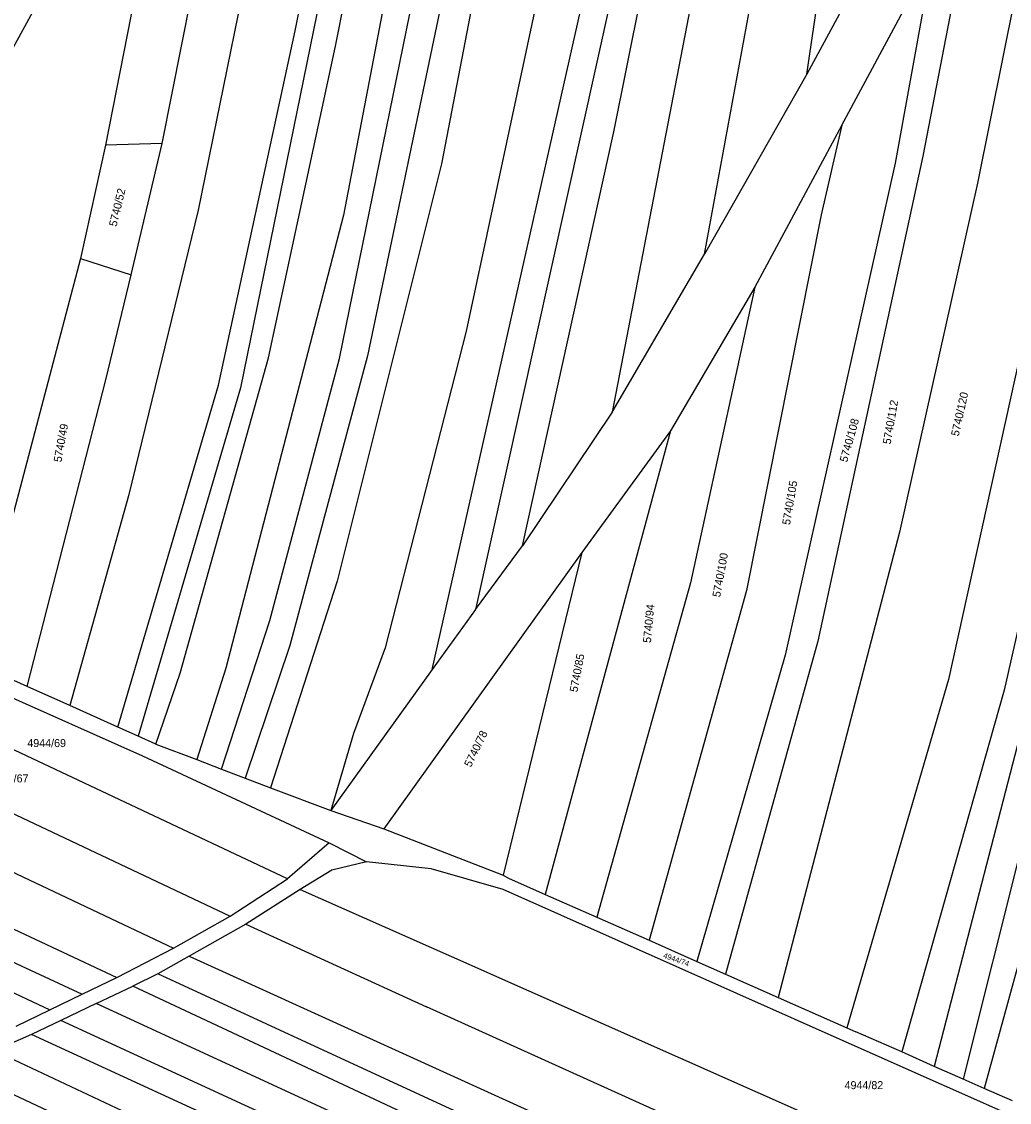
# Model space of a CAD drawing. Extents: x -593183 to -588034, y -1130415 to -1124994.
# Drawn here: x -590729.4 to -590519.7, y -1127063.4 to -1126833.9 of the extents above; entities that cross this region are included whole.
import ezdxf

# ---------------------------------------------------------------- set-up
doc = ezdxf.new("R2010")
doc.units = 0
doc.layers.add('Vrstva 1', color=7, linetype='Continuous')
doc.layers.add('Vrstva 18', color=7, linetype='Continuous')

msp = doc.modelspace()

# ---------------------------------------------------------------- linework, layer by layer
at = {"layer": 'Vrstva 1'}
for p, q in [((-590641.4, -1126624.83), (-590691.94, -1126873.96)), ((-590671.37, -1126835.86), (-590630.1, -1126629.35)), ((-590662.78, -1126839.09), (-590622.19, -1126632.46)), ((-590699.57, -1126859.79), (-590658.96, -1126653.77)), ((-590684.21, -1126719.17), (-590711.6, -1126860.15)), ((-590661.91, -1126905.45), (-590624.78, -1126722.99)), ((-590569.56, -1126739.75), (-590590.73, -1126847.82)), ((-590618.26, -1126749.2), (-590640.25, -1126864.11)), ((-590505.68, -1126764.82), (-590526.41, -1126868.22)), ((-590603.63, -1126857.28), (-590587.67, -1126777)), ((-590644.27, -1126787.32), (-590661.07, -1126874.98)), ((-590632, -1126790.43), (-590655.99, -1126904.84)), ((-590611.32, -1126788.89), (-590635.01, -1126899.65)), ((-590595.38, -1126788.66), (-590633.06, -1126958.76)), ((-590658.41, -1126791.61), (-590682.95, -1126911.64)), ((-590526.59, -1126802.98), (-590538.05, -1126862.5)), ((-590544.76, -1126811.91), (-590562.66, -1126845.05)), ((-590718.21, -1126815.45), (-590733.03, -1126842.64)), ((-590562.66, -1126845.05), (-590558.98, -1126819.75)), ((-590555.26, -1126855.87), (-590535.9, -1126819.97)), ((-590535.9, -1126819.97), (-590543.94, -1126863.99)), ((-590642.23, -1126971.45), (-590609.63, -1126826.55)), ((-590584.38, -1126883.28), (-590574.49, -1126829.51)), ((-590687.61, -1126911.08), (-590671.37, -1126835.86)), ((-590677.04, -1126905.29), (-590662.78, -1126839.09)), ((-590503.41, -1126841.19), (-590532.61, -1126973.59)), ((-590562.66, -1126845.05), (-590584.38, -1126883.28)), ((-590590.73, -1126847.82), (-590604, -1126916.83)), ((-590623.09, -1126945.23), (-590603.63, -1126857.28)), ((-590555.26, -1126855.87), (-590573.71, -1126890.29)), ((-590555.26, -1126855.87), (-590559.61, -1126874.91)), ((-590711.6, -1126860.15), (-590716.95, -1126884.24)), ((-590699.57, -1126859.79), (-590711.6, -1126860.15)), ((-590706.21, -1126887.64), (-590699.57, -1126859.79)), ((-590640.25, -1126864.11), (-590662.41, -1126952.73)), ((-590543.94, -1126863.99), (-590567.29, -1126968.45)), ((-590538.05, -1126862.5), (-590560.31, -1126965.48)), ((-590526.41, -1126868.22), (-590543.01, -1126942.31)), ((-590691.94, -1126873.96), (-590706.75, -1126934.58)), ((-590661.07, -1126874.98), (-590686.05, -1126971.16)), ((-590559.61, -1126874.91), (-590575.5, -1126954.73)), ((-590716.95, -1126884.24), (-590739.62, -1126970.03)), ((-590716.95, -1126884.24), (-590706.21, -1126887.64)), ((-590604, -1126916.83), (-590584.38, -1126883.28)), ((-590711.58, -1126909.96), (-590706.21, -1126887.64)), ((-590573.71, -1126890.29), (-590591.63, -1126920.83)), ((-590573.71, -1126890.29), (-590587.39, -1126953.09)), ((-590635.01, -1126899.65), (-590652.21, -1126966.89)), ((-590695.78, -1126972.28), (-590677.04, -1126905.29)), ((-590676.73, -1126961.05), (-590661.91, -1126905.45)), ((-590655.99, -1126904.84), (-590672.51, -1126966.39)), ((-590728.26, -1126975.1), (-590711.58, -1126909.96)), ((-590709, -1126983.71), (-590687.61, -1126911.08)), ((-590682.95, -1126911.64), (-590704.71, -1126985.63)), ((-590506.14, -1126910.76), (-590520.74, -1126975.87)), ((-590604, -1126916.83), (-590623.09, -1126945.23)), ((-590591.63, -1126920.83), (-590618.22, -1127019.21)), ((-590591.63, -1126920.83), (-590610.46, -1126946.63)), ((-590706.75, -1126934.58), (-590719.21, -1126979.14)), ((-590543.01, -1126942.31), (-590568.74, -1127041.1)), ((-590610.46, -1126946.63), (-590652.51, -1127005.33)), ((-590633.06, -1126958.76), (-590623.09, -1126945.23)), ((-590610.46, -1126946.63), (-590627.2, -1127015.13)), ((-590662.41, -1126952.73), (-590676.6, -1126996.56)), ((-590587.39, -1126953.09), (-590607.24, -1127024.07)), ((-590575.5, -1126954.73), (-590596.16, -1127028.97)), ((-590773.72, -1126958.69), (-590703.77, -1126989.81)), ((-590633.06, -1126958.76), (-590642.23, -1126971.45)), ((-590687.01, -1126992.6), (-590676.73, -1126961.05)), ((-590673.01, -1127015.88), (-590777.23, -1126966.86)), ((-590672.51, -1126966.39), (-590681.96, -1126994.52)), ((-590652.21, -1126966.89), (-590658.99, -1126985.09)), ((-590560.31, -1126965.48), (-590579.95, -1127036.14)), ((-590567.29, -1126968.45), (-590586.05, -1127033.44)), ((-590728.26, -1126975.1), (-590739.62, -1126970.03)), ((-590686.05, -1126971.16), (-590692.26, -1126990.61)), ((-590642.23, -1126971.45), (-590663.77, -1127001.43)), ((-590700.92, -1126987.32), (-590695.78, -1126972.28)), ((-590532.61, -1126973.59), (-590554.18, -1127047.55)), ((-590514.19, -1126972.93), (-590535.6, -1127055.74)), ((-590719.21, -1126979.14), (-590728.26, -1126975.1)), ((-590520.74, -1126975.87), (-590542.52, -1127052.65)), ((-590782.02, -1126978.13), (-590685.16, -1127023.85)), ((-590709, -1126983.71), (-590719.21, -1126979.14)), ((-590704.71, -1126985.63), (-590709, -1126983.71)), ((-590700.92, -1126987.32), (-590704.71, -1126985.63)), ((-590658.99, -1126985.09), (-590663.77, -1127001.43)), ((-590700.92, -1126987.32), (-590692.26, -1126990.61)), ((-590786.19, -1126988.45), (-590697.17, -1127030.67)), ((-590703.77, -1126989.81), (-590664.16, -1127008.3)), ((-590692.26, -1126990.61), (-590687.01, -1126992.6)), ((-590687.01, -1126992.6), (-590681.96, -1126994.52)), ((-590681.96, -1126994.52), (-590676.6, -1126996.56)), ((-590506.88, -1126994.27), (-590525.02, -1127060.41)), ((-590676.6, -1126996.56), (-590663.77, -1127001.43)), ((-590790.27, -1126998.85), (-590709.23, -1127036.89)), ((-590663.77, -1127001.43), (-590652.51, -1127005.33)), ((-590792.83, -1127005.12), (-590716.56, -1127040.39)), ((-590652.51, -1127005.33), (-590627.2, -1127015.13)), ((-590664.16, -1127008.3), (-590673.01, -1127015.88)), ((-590664.16, -1127008.3), (-590656.23, -1127012.31)), ((-590516.93, -1127008.47), (-590529.46, -1127058.45)), ((-590795.08, -1127010.09), (-590723.43, -1127043.74)), ((-590656.23, -1127012.31), (-590663.59, -1127014.05)), ((-590642.43, -1127013.81), (-590656.23, -1127012.31)), ((-590663.59, -1127014.05), (-590670.29, -1127018.17)), ((-590627.15, -1127018.18), (-590642.43, -1127013.81)), ((-590627.2, -1127015.13), (-590626.05, -1127015.75)), ((-590626.05, -1127015.75), (-590618.22, -1127019.21)), ((-590685.16, -1127023.85), (-590673.01, -1127015.88)), ((-590670.29, -1127018.17), (-590681.83, -1127025.51)), ((-590670.29, -1127018.17), (-590638.15, -1127032.38)), ((-590553.02, -1127051.13), (-590627.15, -1127018.18)), ((-590618.22, -1127019.21), (-590607.24, -1127024.07)), ((-590697.17, -1127030.67), (-590685.16, -1127023.85)), ((-590607.24, -1127024.07), (-590596.16, -1127028.97)), ((-590681.83, -1127025.51), (-590693.83, -1127032.34)), ((-590681.83, -1127025.51), (-590643.44, -1127043.08)), ((-590596.16, -1127028.97), (-590586.05, -1127033.44)), ((-590709.23, -1127036.89), (-590697.17, -1127030.67)), ((-590693.83, -1127032.34), (-590700.5, -1127036.11)), ((-590693.83, -1127032.34), (-590510.23, -1127115.73)), ((-590638.15, -1127032.38), (-590472.36, -1127105.93)), ((-590586.05, -1127033.44), (-590579.95, -1127036.14)), ((-590700.5, -1127036.11), (-590705.83, -1127038.73)), ((-590522.35, -1127118.21), (-590700.5, -1127036.11)), ((-590579.95, -1127036.14), (-590568.74, -1127041.1)), ((-590716.56, -1127040.39), (-590709.23, -1127036.89)), ((-590713.58, -1127042.36), (-590705.83, -1127038.73)), ((-590533.07, -1127119.44), (-590705.83, -1127038.73)), ((-590723.43, -1127043.74), (-590716.56, -1127040.39)), ((-590713.58, -1127042.36), (-590721.11, -1127045.99)), ((-590543.73, -1127120.67), (-590713.58, -1127042.36)), ((-590491.74, -1127111.59), (-590643.44, -1127043.08)), ((-590568.74, -1127041.1), (-590554.18, -1127047.55)), ((-590730.64, -1127047.18), (-590723.43, -1127043.74)), ((-590721.11, -1127045.99), (-590727.32, -1127048.96)), ((-590555.84, -1127122.06), (-590721.11, -1127045.99)), ((-590554.18, -1127047.55), (-590552.3, -1127048.38)), ((-590727.32, -1127048.96), (-590735.21, -1127052.4)), ((-590567.65, -1127122.36), (-590727.32, -1127048.96)), ((-590542.52, -1127052.65), (-590552.3, -1127048.38)), ((-590585.25, -1127122.82), (-590735.21, -1127052.4)), ((-590477.53, -1127084.81), (-590553.02, -1127051.13)), ((-590535.6, -1127055.74), (-590542.52, -1127052.65)), ((-590600.05, -1127123.2), (-590742.93, -1127056.23)), ((-590529.46, -1127058.45), (-590535.6, -1127055.74)), ((-590525.02, -1127060.41), (-590529.46, -1127058.45)), ((-590519.01, -1127063.06), (-590525.02, -1127060.41))]:
    msp.add_line(p, q, dxfattribs=at)

# ---------------------------------------------------------------- texts
at = {"layer": 'Vrstva 18'}
for s, height, rotation, p in [('5740/52', 1.7, 76.4627, (-590709.28, -1126877.54)), ('5740/112', 1.7, 80.0937, (-590544.89, -1126923.75)), ('5740/120', 1.7, 77.4779, (-590530.42, -1126922.04)), ('5740/49', 1.7, 79.6995, (-590721.01, -1126927.55)), ('5740/108', 1.7, 74.4054, (-590554.11, -1126927.58)), ('5740/105', 1.7, 80.2738, (-590566.26, -1126940.87)), ('5740/100', 1.7, 79.7504, (-590581.09, -1126956.21)), ('5740/94', 1.7, 84.7076, (-590595.8, -1126965.88)), ('5740/85', 1.7, 79.2777, (-590611.41, -1126976.38)), ('5740/78', 1.7, 63.8973, (-590634.03, -1126992.35)), ('4944/74', 1.14, 340.431, (-590593.26, -1127032.63))]:
    msp.add_text(s, height=height, rotation=rotation, dxfattribs=at).set_placement(p)
for s, p in [('4944/69', (-590728.24, -1126987.94)), ('4944/67', (-590736.2, -1126995.44)), ('4944/82', (-590554.66, -1127060.57))]:
    msp.add_text(s, height=1.7, dxfattribs=at).set_placement(p)

doc.saveas('drawing.dxf')
